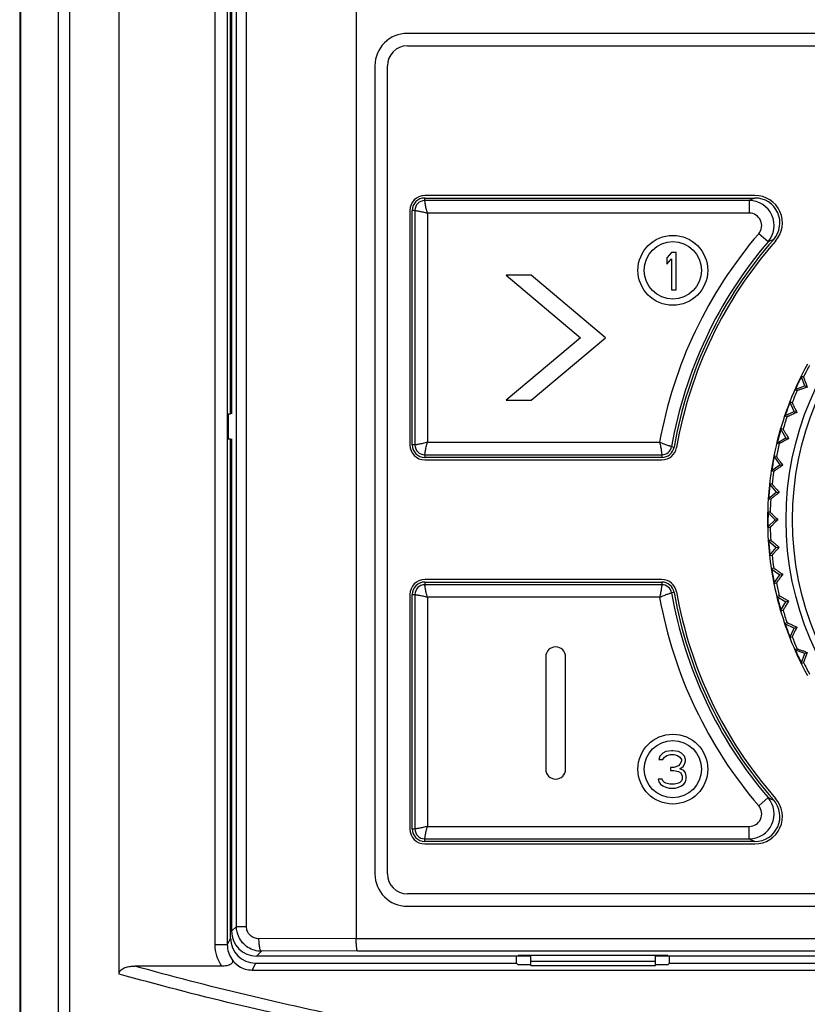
# Model space of a CAD drawing. Header units: millimetres. Extents: x 1117 to 38156, y -1945 to 7303.
# Tile 750 of 831: x 32698 to 32729, y 1632 to 1672. Entities that reach past the tile are written whole.
import ezdxf

# ---------------------------------------------------------------- set-up
doc = ezdxf.new("R2010")
doc.units = ezdxf.units.MM

msp = doc.modelspace()

# ---------------------------------------------------------------- linework, layer by layer
at = {"color": 7, "linetype": 'Continuous'}
for p, q in [((32699.507, 1739.952), (32699.507, 1610.095)), ((32697.507, 1739.707), (32697.507, 1610.442)), ((32697.533, 1739.686), (32697.533, 1610.457)), ((32699.051, 1739.686), (32699.051, 1610.457)), ((32701.495, 1633.629), (32701.495, 1739.8)), ((32711.007, 1719.44), (32711.007, 1635.057)), ((32705.335, 1718.43), (32705.335, 1634.804)), ((32705.835, 1718.43), (32705.835, 1634.804)), ((32706.201, 1635.541), (32706.201, 1718.409)), ((32706.603, 1635.541), (32706.603, 1718.409)), ((32705.967, 1656.097), (32705.967, 1702.097)), ((32706.007, 1702.097), (32706.007, 1656.097)), ((32767.957, 1671.347), (32713.057, 1671.347)), ((32713.057, 1670.847), (32767.957, 1670.847)), ((32711.757, 1670.047), (32711.757, 1637.647)), ((32712.257, 1637.647), (32712.257, 1670.047)), ((32727.002, 1664.847), (32713.757, 1664.847)), ((32713.757, 1664.642), (32713.757, 1664.747)), ((32713.757, 1664.747), (32727.002, 1664.747)), ((32726.772, 1664.642), (32713.757, 1664.642)), ((32726.772, 1664.642), (32726.772, 1664.142)), ((32713.157, 1664.247), (32713.157, 1654.847)), ((32713.257, 1654.847), (32713.257, 1664.247)), ((32713.362, 1664.247), (32713.257, 1664.247)), ((32713.362, 1664.247), (32713.362, 1654.847)), ((32713.862, 1664.142), (32713.862, 1654.952)), ((32726.772, 1664.142), (32713.862, 1664.142)), ((32727.53, 1662.991), (32727.151, 1663.317)), ((32723.654, 1662.567), (32723.467, 1662.344)), ((32723.842, 1662.567), (32723.654, 1662.567)), ((32723.842, 1661.067), (32723.842, 1662.567)), ((32723.467, 1662.344), (32723.467, 1662.088)), ((32723.467, 1662.088), (32723.654, 1662.312)), ((32723.654, 1662.312), (32723.654, 1661.067)), ((32717.028, 1661.647), (32720.007, 1659.147)), ((32718.028, 1661.647), (32717.028, 1661.647)), ((32721.007, 1659.147), (32718.028, 1661.647)), ((32723.654, 1661.067), (32723.842, 1661.067)), ((32720.007, 1659.147), (32717.028, 1656.647)), ((32718.028, 1656.647), (32721.007, 1659.147)), ((32728.946, 1657.567), (32728.854, 1657.61)), ((32728.998, 1657.214), (32728.854, 1657.61)), ((32728.602, 1657.069), (32728.998, 1657.214)), ((32728.602, 1657.069), (32728.694, 1657.026)), ((32728.998, 1657.214), (32729.101, 1657.166)), ((32717.028, 1656.647), (32718.028, 1656.647)), ((32728.492, 1656.538), (32728.396, 1656.572)), ((32728.574, 1656.19), (32728.396, 1656.572)), ((32705.851, 1656.097), (32705.967, 1656.097)), ((32705.881, 1655.097), (32705.881, 1656.097)), ((32728.192, 1656.012), (32728.574, 1656.19)), ((32728.192, 1656.012), (32728.288, 1655.977)), ((32728.574, 1656.19), (32728.681, 1656.151)), ((32728.129, 1655.473), (32728.03, 1655.499)), ((32728.241, 1655.134), (32728.03, 1655.499)), ((32705.851, 1655.097), (32705.967, 1655.097)), ((32705.967, 1635.067), (32705.967, 1655.097)), ((32706.007, 1655.097), (32706.007, 1635.347)), ((32727.876, 1654.923), (32728.241, 1655.134)), ((32728.241, 1655.134), (32728.351, 1655.104)), ((32713.362, 1654.847), (32713.257, 1654.847)), ((32713.862, 1654.952), (32723.178, 1654.952)), ((32723.655, 1654.779), (32723.759, 1654.761)), ((32727.876, 1654.923), (32727.974, 1654.896)), ((32713.757, 1654.452), (32713.757, 1654.347)), ((32713.757, 1654.452), (32723.266, 1654.452)), ((32723.266, 1654.347), (32713.757, 1654.347)), ((32713.757, 1654.247), (32723.266, 1654.247)), ((32723.266, 1654.452), (32723.266, 1654.347)), ((32727.86, 1654.38), (32727.76, 1654.398)), ((32727.76, 1654.398), (32728.002, 1654.052)), ((32727.656, 1653.81), (32728.002, 1654.052)), ((32728.002, 1654.052), (32728.113, 1654.032)), ((32727.656, 1653.81), (32727.756, 1653.793)), ((32727.687, 1653.268), (32727.586, 1653.277)), ((32727.586, 1653.277), (32727.857, 1652.954)), ((32727.534, 1652.683), (32727.857, 1652.954)), ((32727.534, 1652.683), (32727.635, 1652.674)), ((32727.857, 1652.954), (32727.97, 1652.944)), ((32727.51, 1652.145), (32727.809, 1651.847)), ((32727.612, 1652.145), (32727.51, 1652.145)), ((32727.51, 1651.549), (32727.809, 1651.847)), ((32727.51, 1651.549), (32727.612, 1651.549)), ((32727.809, 1651.847), (32727.922, 1651.847)), ((32727.635, 1651.02), (32727.534, 1651.011)), ((32727.534, 1651.011), (32727.857, 1650.74)), ((32727.586, 1650.417), (32727.857, 1650.74)), ((32727.857, 1650.74), (32727.97, 1650.75)), ((32727.586, 1650.417), (32727.687, 1650.426)), ((32727.756, 1649.902), (32727.656, 1649.884)), ((32727.656, 1649.884), (32728.002, 1649.642)), ((32727.76, 1649.296), (32728.002, 1649.642)), ((32728.002, 1649.642), (32728.113, 1649.662)), ((32723.266, 1649.447), (32713.757, 1649.447)), ((32713.757, 1649.347), (32713.757, 1649.242)), ((32713.757, 1649.347), (32723.266, 1649.347)), ((32723.266, 1649.242), (32713.757, 1649.242)), ((32723.266, 1649.347), (32723.266, 1649.242)), ((32727.76, 1649.296), (32727.86, 1649.314)), ((32713.157, 1648.847), (32713.157, 1639.447)), ((32713.257, 1639.447), (32713.257, 1648.847)), ((32713.257, 1648.847), (32713.362, 1648.847)), ((32713.362, 1648.847), (32713.362, 1639.447)), ((32713.862, 1648.742), (32713.862, 1639.552)), ((32723.178, 1648.742), (32713.862, 1648.742)), ((32723.759, 1648.933), (32723.655, 1648.915)), ((32727.974, 1648.798), (32727.876, 1648.771)), ((32727.876, 1648.771), (32728.241, 1648.56)), ((32728.03, 1648.195), (32728.241, 1648.56)), ((32728.241, 1648.56), (32728.351, 1648.59)), ((32728.03, 1648.195), (32728.129, 1648.221)), ((32728.288, 1647.717), (32728.192, 1647.682)), ((32728.192, 1647.682), (32728.574, 1647.504)), ((32728.574, 1647.504), (32728.681, 1647.543)), ((32728.396, 1647.122), (32728.574, 1647.504)), ((32728.396, 1647.122), (32728.492, 1647.156)), ((32718.607, 1646.347), (32718.607, 1641.847)), ((32719.407, 1641.847), (32719.407, 1646.347)), ((32728.694, 1646.668), (32728.602, 1646.625)), ((32728.998, 1646.481), (32728.602, 1646.625)), ((32728.854, 1646.084), (32728.998, 1646.481)), ((32728.998, 1646.481), (32729.101, 1646.528)), ((32728.854, 1646.084), (32728.946, 1646.127)), ((32723.304, 1642.491), (32723.179, 1642.364)), ((32723.429, 1642.555), (32723.304, 1642.491)), ((32723.367, 1642.332), (32723.461, 1642.396)), ((32723.648, 1642.587), (32723.429, 1642.555)), ((32723.461, 1642.396), (32723.617, 1642.427)), ((32723.617, 1642.427), (32723.742, 1642.427)), ((32723.711, 1642.587), (32723.648, 1642.587)), ((32723.929, 1642.555), (32723.711, 1642.587)), ((32723.742, 1642.427), (32723.898, 1642.396)), ((32723.898, 1642.396), (32723.992, 1642.332)), ((32724.054, 1642.491), (32723.929, 1642.555)), ((32724.179, 1642.364), (32724.054, 1642.491)), ((32723.179, 1642.364), (32723.148, 1642.236)), ((32723.148, 1642.236), (32723.304, 1642.236)), ((32723.304, 1642.236), (32723.367, 1642.332)), ((32723.929, 1641.981), (32723.742, 1641.917)), ((32723.992, 1642.044), (32723.929, 1641.981)), ((32723.992, 1642.332), (32724.054, 1642.236)), ((32724.054, 1642.172), (32723.992, 1642.044)), ((32724.054, 1642.236), (32724.054, 1642.172)), ((32724.117, 1641.949), (32724.179, 1642.044)), ((32724.211, 1642.236), (32724.179, 1642.364)), ((32724.179, 1642.044), (32724.211, 1642.172)), ((32724.211, 1642.172), (32724.211, 1642.236)), ((32723.742, 1641.917), (32723.617, 1641.917)), ((32723.617, 1641.917), (32723.617, 1641.789)), ((32723.617, 1641.789), (32723.742, 1641.789)), ((32723.742, 1641.789), (32723.929, 1641.757)), ((32723.929, 1641.757), (32724.023, 1641.693)), ((32723.992, 1641.853), (32724.117, 1641.949)), ((32724.148, 1641.789), (32723.992, 1641.853)), ((32724.023, 1641.693), (32724.086, 1641.566)), ((32724.211, 1641.693), (32724.148, 1641.789)), ((32724.242, 1641.566), (32724.211, 1641.693)), ((32723.273, 1641.438), (32723.117, 1641.438)), ((32723.117, 1641.438), (32723.148, 1641.342)), ((32723.148, 1641.342), (32723.211, 1641.247)), ((32723.211, 1641.247), (32723.304, 1641.183)), ((32723.304, 1641.374), (32723.273, 1641.438)), ((32723.367, 1641.31), (32723.304, 1641.374)), ((32723.429, 1641.279), (32723.367, 1641.31)), ((32723.586, 1641.247), (32723.429, 1641.279)), ((32723.773, 1641.247), (32723.586, 1641.247)), ((32723.929, 1641.279), (32723.773, 1641.247)), ((32723.992, 1641.31), (32723.929, 1641.279)), ((32724.054, 1641.374), (32723.992, 1641.31)), ((32724.086, 1641.438), (32724.054, 1641.374)), ((32724.054, 1641.183), (32724.148, 1641.247)), ((32724.086, 1641.566), (32724.086, 1641.438)), ((32724.148, 1641.247), (32724.211, 1641.342)), ((32724.211, 1641.342), (32724.242, 1641.438)), ((32724.242, 1641.438), (32724.242, 1641.566)), ((32723.304, 1641.183), (32723.429, 1641.119)), ((32723.429, 1641.119), (32723.554, 1641.087)), ((32723.554, 1641.087), (32723.804, 1641.087)), ((32723.804, 1641.087), (32723.929, 1641.119)), ((32723.929, 1641.119), (32724.054, 1641.183)), ((32727.53, 1640.703), (32727.151, 1640.377)), ((32713.257, 1639.447), (32713.362, 1639.447)), ((32713.862, 1639.552), (32726.772, 1639.552)), ((32726.772, 1639.052), (32726.772, 1639.552)), ((32713.757, 1639.052), (32726.772, 1639.052)), ((32713.757, 1638.947), (32713.757, 1639.052)), ((32727.002, 1638.947), (32713.757, 1638.947)), ((32713.757, 1638.847), (32727.002, 1638.847)), ((32767.957, 1636.847), (32713.057, 1636.847)), ((32713.057, 1636.347), (32767.957, 1636.347)), ((32706.007, 1635.347), (32706.201, 1635.541)), ((32706.201, 1635.541), (32706.603, 1635.541)), ((32705.967, 1635.067), (32705.835, 1634.804)), ((32711.007, 1635.057), (32707.105, 1635.043)), ((32711.007, 1635.057), (32770.007, 1635.057)), ((32705.835, 1634.804), (32705.335, 1634.804)), ((32707.007, 1634.347), (32707.203, 1634.543)), ((32711.056, 1634.557), (32707.203, 1634.543)), ((32711.056, 1634.557), (32769.957, 1634.557)), ((32718.007, 1634.347), (32707.007, 1634.347)), ((32717.434, 1634.067), (32717.434, 1634.347)), ((32723.507, 1634.373), (32717.507, 1634.373)), ((32717.507, 1634.347), (32717.507, 1634.373)), ((32718.007, 1633.971), (32718.007, 1634.373)), ((32718.007, 1634.147), (32723.007, 1634.147)), ((32723.007, 1633.971), (32723.007, 1634.373)), ((32758.007, 1634.347), (32723.007, 1634.347)), ((32723.507, 1634.347), (32723.507, 1634.373)), ((32723.58, 1634.067), (32723.58, 1634.347)), ((32705.604, 1633.947), (32702.126, 1633.947)), ((32706.967, 1634.067), (32706.829, 1633.79)), ((32706.829, 1633.79), (32774.185, 1633.79)), ((32706.967, 1634.067), (32717.434, 1634.067)), ((32717.434, 1634.067), (32717.507, 1633.994)), ((32718.007, 1633.994), (32717.507, 1633.994)), ((32718.007, 1633.971), (32723.007, 1633.971)), ((32723.507, 1633.994), (32723.007, 1633.994)), ((32723.58, 1634.067), (32723.507, 1633.994)), ((32723.58, 1634.067), (32757.434, 1634.067))]:
    msp.add_line(p, q, dxfattribs=at)
for centre, radius in [((32740.507, 1651.847), 12.258), ((32740.507, 1651.847), 12), ((32723.707, 1661.847), 1.4), ((32723.707, 1661.847), 1.15), ((32723.707, 1641.847), 1.4), ((32723.707, 1641.847), 1.15)]:
    msp.add_circle(centre, radius, dxfattribs=at)
for centre, radius, start, end in [((32713.057, 1670.047), 1.3, 90, 180), ((32713.057, 1670.047), 0.8, 90, 180), ((32713.757, 1664.247), 0.6, 90, 180), ((32713.757, 1664.247), 0.5, 90, 180), ((32713.757, 1664.247), 0.395, 90, 180), ((32743.387, 1628.471), 39.805, 114.3079, 114.6721), ((32726.772, 1663.642), 1, 319.3633, 89.9818), ((32727.002, 1663.747), 1.1, 318.6153, 90), ((32727.003, 1663.747), 1, 318.5876, 90.0267), ((32726.772, 1663.642), 0.5, 319.3298, 90.0199), ((32740.507, 1651.847), 17.605, 139.3448, 169.8423), ((32740.507, 1651.847), 17.105, 139.3451, 170.1291), ((32740.507, 1651.847), 17, 138.6143, 170.1291), ((32740.507, 1651.847), 16.9, 138.6153, 170.1291), ((32742.78, 1627.779), 38.373, 113.0555, 113.4161), ((32740.507, 1651.847), 13, 151.3147, 158.6853), ((32740.507, 1651.847), 12.898, 151.325, 153.675), ((32740.507, 1651.847), 12.983, 153.6807, 156.3204), ((32740.507, 1651.847), 12.898, 156.325, 158.675), ((32740.507, 1651.847), 13, 158.6901, 161.3066), ((32740.507, 1651.847), 12.983, 158.6951, 161.1531), ((32740.507, 1651.847), 13, 161.3147, 168.6853), ((32740.507, 1651.847), 12.898, 161.325, 163.675), ((32740.507, 1651.847), 12.983, 163.677, 166.3211), ((32713.757, 1654.847), 0.6, 180, 270), ((32713.757, 1654.847), 0.5, 180, 270), ((32713.757, 1654.847), 0.395, 180, 270), ((32723.266, 1654.847), 0.395, 270, 350.1291), ((32723.266, 1654.847), 0.5, 270, 350.1291), ((32723.266, 1654.847), 0.6, 270, 350.1291), ((32740.507, 1651.847), 12.898, 166.325, 168.675), ((32740.507, 1651.847), 13, 168.6924, 171.3072), ((32740.507, 1651.847), 12.983, 168.6973, 171.1549), ((32740.507, 1651.847), 13, 171.3147, 176.2993), ((32740.507, 1651.847), 12.898, 171.325, 173.675), ((32740.507, 1651.847), 12.983, 173.668, 176.301), ((32740.507, 1651.847), 13, 176.3147, 183.6853), ((32740.507, 1651.847), 12.898, 176.325, 178.675), ((32740.507, 1651.847), 12.983, 178.6827, 181.1683), ((32740.507, 1651.847), 12.898, 181.325, 183.675), ((32740.507, 1651.847), 13, 183.7007, 188.6853), ((32740.507, 1651.847), 12.983, 183.699, 186.332), ((32740.507, 1651.847), 12.898, 186.325, 188.675), ((32740.507, 1651.847), 13, 188.6928, 191.3076), ((32740.507, 1651.847), 12.983, 188.6978, 191.1544), ((32713.757, 1648.847), 0.6, 90, 180), ((32713.757, 1648.847), 0.5, 90, 180), ((32713.757, 1648.847), 0.395, 90, 180), ((32723.266, 1648.847), 0.6, 9.8709, 90), ((32723.266, 1648.847), 0.5, 9.8709, 90), ((32723.266, 1648.847), 0.395, 9.8709, 90), ((32740.507, 1651.847), 13, 191.3147, 198.6853), ((32740.507, 1651.847), 12.898, 191.325, 193.675), ((32740.507, 1651.847), 17.605, 190.1579, 220.6552), ((32740.507, 1651.847), 17.105, 189.8709, 220.655), ((32740.507, 1651.847), 17, 189.8709, 221.3857), ((32740.507, 1651.847), 16.9, 189.8709, 221.3847), ((32740.507, 1651.847), 12.983, 193.6789, 196.323), ((32740.507, 1651.847), 12.898, 196.325, 198.675), ((32740.507, 1651.847), 13, 198.6934, 201.3099), ((32740.507, 1651.847), 12.983, 198.6983, 201.1577), ((32740.507, 1651.847), 13, 201.3147, 208.6853), ((32740.507, 1651.847), 12.898, 201.325, 203.675), ((32719.007, 1646.347), 0.4, 0, 180), ((32740.507, 1651.847), 12.983, 203.6796, 206.3193), ((32740.507, 1651.847), 12.898, 206.325, 208.675), ((32719.007, 1641.847), 0.4, 180, 0), ((32726.772, 1640.052), 1, 270.0182, 40.6367), ((32727.002, 1639.947), 1.1, 270, 41.3847), ((32727.003, 1639.947), 1, 269.9733, 41.4124), ((32742.836, 1676.047), 38.516, 246.585, 246.9442), ((32726.772, 1640.052), 0.5, 269.9801, 40.6703), ((32713.757, 1639.447), 0.6, 180, 270), ((32713.757, 1639.447), 0.5, 180, 270), ((32713.757, 1639.447), 0.395, 180, 270), ((32743.305, 1675.042), 39.606, 245.3268, 245.6928), ((32713.057, 1637.647), 1.3, 180, 270), ((32713.057, 1637.647), 0.8, 180, 270), ((32706.836, 1634.804), 1.5, 180.0023, 214.8248)]:
    msp.add_arc(centre, radius, start, end, dxfattribs=at)
for centre, major_axis, ratio, start_param, end_param in [((32707.007, 1635.347), (0.707, 0.707), 0.999695, -3.926839, -2.356347), ((32706.967, 1635.068), (-0.447, -0.895), 0.99981, 5.176082, 6.746726)]:
    msp.add_ellipse(centre, major_axis=major_axis, ratio=ratio, start_param=start_param, end_param=end_param, dxfattribs=at)
for points, knots in [([(32713.862, 1664.142), (32713.843, 1664.204), (32713.815, 1664.319), (32713.787, 1664.457), (32713.771, 1664.548), (32713.763, 1664.595), (32713.759, 1664.625), (32713.757, 1664.638), (32713.757, 1664.642)], [0, 0, 0, 0, 0.375828, 0.698411, 0.823801, 0.918165, 0.977677, 1, 1, 1, 1]), ([(32713.362, 1664.247), (32713.366, 1664.247), (32713.379, 1664.245), (32713.409, 1664.241), (32713.456, 1664.233), (32713.518, 1664.222), (32713.593, 1664.208), (32713.71, 1664.182), (32713.8, 1664.161), (32713.862, 1664.142)], [0, 0, 0, 0, 0.022317, 0.081844, 0.176208, 0.301587, 0.452932, 0.624181, 1, 1, 1, 1]), ([(32728.946, 1657.567), (32728.947, 1657.567), (32728.948, 1657.563), (32728.951, 1657.558), (32728.955, 1657.547), (32728.961, 1657.534), (32728.968, 1657.517), (32728.979, 1657.488), (32728.996, 1657.445), (32729.018, 1657.386), (32729.044, 1657.319), (32729.072, 1657.244), (32729.091, 1657.193), (32729.101, 1657.166)], [0, 0, 0, 0, 0.006467, 0.022314, 0.047417, 0.081484, 0.124046, 0.174615, 0.297555, 0.445709, 0.614672, 0.800566, 1, 1, 1, 1]), ([(32729.101, 1657.166), (32729.074, 1657.156), (32729.022, 1657.138), (32728.947, 1657.111), (32728.879, 1657.087), (32728.819, 1657.067), (32728.776, 1657.052), (32728.746, 1657.042), (32728.729, 1657.036), (32728.715, 1657.032), (32728.705, 1657.029), (32728.698, 1657.027), (32728.695, 1657.026), (32728.694, 1657.026)], [0, 0, 0, 0, 0.199481, 0.385367, 0.554329, 0.702459, 0.82537, 0.875938, 0.918501, 0.952563, 0.977679, 0.993532, 1, 1, 1, 1]), ([(32728.492, 1656.538), (32728.492, 1656.537), (32728.494, 1656.534), (32728.498, 1656.529), (32728.502, 1656.519), (32728.509, 1656.506), (32728.517, 1656.49), (32728.531, 1656.462), (32728.552, 1656.421), (32728.579, 1656.364), (32728.61, 1656.299), (32728.645, 1656.227), (32728.669, 1656.177), (32728.681, 1656.151)], [0, 0, 0, 0, 0.006467, 0.022314, 0.047417, 0.081484, 0.124046, 0.174615, 0.297555, 0.445709, 0.614672, 0.800566, 1, 1, 1, 1]), ([(32728.681, 1656.151), (32728.655, 1656.139), (32728.605, 1656.117), (32728.532, 1656.084), (32728.466, 1656.054), (32728.409, 1656.028), (32728.367, 1656.01), (32728.338, 1655.997), (32728.321, 1655.99), (32728.308, 1655.985), (32728.298, 1655.98), (32728.292, 1655.978), (32728.288, 1655.977), (32728.288, 1655.977)], [0, 0, 0, 0, 0.199481, 0.385367, 0.554329, 0.702459, 0.82537, 0.875938, 0.918501, 0.952563, 0.977679, 0.993532, 1, 1, 1, 1]), ([(32728.129, 1655.473), (32728.129, 1655.472), (32728.131, 1655.469), (32728.135, 1655.464), (32728.141, 1655.455), (32728.149, 1655.443), (32728.158, 1655.427), (32728.175, 1655.401), (32728.199, 1655.361), (32728.231, 1655.307), (32728.268, 1655.245), (32728.308, 1655.177), (32728.336, 1655.129), (32728.351, 1655.104)], [0, 0, 0, 0, 0.006467, 0.022314, 0.047417, 0.081484, 0.124046, 0.174615, 0.297555, 0.445709, 0.614672, 0.800566, 1, 1, 1, 1]), ([(32728.351, 1655.104), (32728.326, 1655.09), (32728.278, 1655.063), (32728.208, 1655.024), (32728.146, 1654.989), (32728.09, 1654.958), (32728.05, 1654.936), (32728.023, 1654.921), (32728.007, 1654.912), (32727.994, 1654.906), (32727.984, 1654.9), (32727.978, 1654.898), (32727.975, 1654.896), (32727.974, 1654.896)], [0, 0, 0, 0, 0.199481, 0.385367, 0.554329, 0.702459, 0.82537, 0.875938, 0.918501, 0.952563, 0.977679, 0.993532, 1, 1, 1, 1]), ([(32713.862, 1654.952), (32713.8, 1654.934), (32713.684, 1654.906), (32713.547, 1654.877), (32713.456, 1654.861), (32713.409, 1654.853), (32713.379, 1654.85), (32713.366, 1654.847), (32713.362, 1654.847)], [0, 0, 0, 0, 0.375828, 0.698411, 0.823801, 0.918165, 0.977677, 1, 1, 1, 1]), ([(32713.757, 1654.452), (32713.757, 1654.456), (32713.759, 1654.47), (32713.763, 1654.499), (32713.771, 1654.546), (32713.782, 1654.608), (32713.796, 1654.683), (32713.822, 1654.8), (32713.843, 1654.89), (32713.862, 1654.952)], [0, 0, 0, 0, 0.022317, 0.081844, 0.176208, 0.301587, 0.452932, 0.624181, 1, 1, 1, 1]), ([(32723.178, 1654.952), (32723.194, 1654.89), (32723.217, 1654.774), (32723.241, 1654.636), (32723.254, 1654.546), (32723.261, 1654.499), (32723.264, 1654.469), (32723.266, 1654.456), (32723.266, 1654.452)], [0, 0, 0, 0, 0.376664, 0.699169, 0.824285, 0.918382, 0.977727, 1, 1, 1, 1]), ([(32723.655, 1654.779), (32723.652, 1654.78), (32723.638, 1654.784), (32723.61, 1654.792), (32723.565, 1654.807), (32723.478, 1654.835), (32723.346, 1654.882), (32723.236, 1654.926), (32723.178, 1654.952)], [0, 0, 0, 0, 0.022273, 0.0816, 0.17568, 0.300788, 0.623301, 1, 1, 1, 1]), ([(32727.86, 1654.38), (32727.861, 1654.38), (32727.863, 1654.377), (32727.867, 1654.372), (32727.874, 1654.363), (32727.882, 1654.352), (32727.893, 1654.337), (32727.912, 1654.312), (32727.939, 1654.275), (32727.976, 1654.224), (32728.018, 1654.165), (32728.064, 1654.101), (32728.096, 1654.056), (32728.113, 1654.032)], [0, 0, 0, 0, 0.006467, 0.022314, 0.047417, 0.081484, 0.124046, 0.174615, 0.297555, 0.445709, 0.614672, 0.800566, 1, 1, 1, 1]), ([(32728.113, 1654.032), (32728.09, 1654.016), (32728.044, 1653.985), (32727.978, 1653.94), (32727.919, 1653.899), (32727.867, 1653.864), (32727.828, 1653.838), (32727.802, 1653.821), (32727.787, 1653.811), (32727.775, 1653.803), (32727.766, 1653.797), (32727.76, 1653.795), (32727.757, 1653.792), (32727.756, 1653.793)], [0, 0, 0, 0, 0.199481, 0.385367, 0.554329, 0.702459, 0.82537, 0.875938, 0.918501, 0.952563, 0.977679, 0.993532, 1, 1, 1, 1]), ([(32727.687, 1653.268), (32727.688, 1653.268), (32727.69, 1653.265), (32727.695, 1653.261), (32727.702, 1653.253), (32727.712, 1653.242), (32727.724, 1653.228), (32727.745, 1653.205), (32727.775, 1653.17), (32727.817, 1653.123), (32727.864, 1653.068), (32727.915, 1653.008), (32727.951, 1652.966), (32727.97, 1652.944)], [0, 0, 0, 0, 0.006467, 0.022314, 0.047417, 0.081484, 0.124046, 0.174615, 0.297555, 0.445709, 0.614672, 0.800566, 1, 1, 1, 1]), ([(32727.97, 1652.944), (32727.948, 1652.926), (32727.905, 1652.891), (32727.844, 1652.84), (32727.788, 1652.794), (32727.739, 1652.755), (32727.703, 1652.726), (32727.679, 1652.706), (32727.664, 1652.695), (32727.653, 1652.686), (32727.644, 1652.679), (32727.639, 1652.676), (32727.636, 1652.674), (32727.635, 1652.674)], [0, 0, 0, 0, 0.199481, 0.385367, 0.554329, 0.702459, 0.82537, 0.875938, 0.918501, 0.952563, 0.977679, 0.993532, 1, 1, 1, 1]), ([(32727.612, 1652.145), (32727.613, 1652.145), (32727.615, 1652.143), (32727.621, 1652.139), (32727.629, 1652.131), (32727.639, 1652.122), (32727.653, 1652.109), (32727.675, 1652.088), (32727.708, 1652.056), (32727.754, 1652.012), (32727.805, 1651.962), (32727.862, 1651.906), (32727.902, 1651.867), (32727.922, 1651.847)], [0, 0, 0, 0, 0.006467, 0.022314, 0.047417, 0.081484, 0.124046, 0.174615, 0.297555, 0.445709, 0.614672, 0.800566, 1, 1, 1, 1]), ([(32727.922, 1651.847), (32727.902, 1651.827), (32727.862, 1651.788), (32727.805, 1651.733), (32727.754, 1651.682), (32727.708, 1651.638), (32727.675, 1651.606), (32727.653, 1651.585), (32727.639, 1651.572), (32727.629, 1651.563), (32727.621, 1651.555), (32727.615, 1651.551), (32727.613, 1651.549), (32727.612, 1651.549)], [0, 0, 0, 0, 0.199481, 0.385367, 0.554329, 0.702459, 0.82537, 0.875938, 0.918501, 0.952563, 0.977679, 0.993532, 1, 1, 1, 1]), ([(32727.635, 1651.02), (32727.636, 1651.02), (32727.639, 1651.018), (32727.644, 1651.015), (32727.653, 1651.008), (32727.664, 1650.999), (32727.679, 1650.988), (32727.703, 1650.968), (32727.739, 1650.94), (32727.788, 1650.9), (32727.844, 1650.854), (32727.905, 1650.804), (32727.948, 1650.768), (32727.97, 1650.75)], [0, 0, 0, 0, 0.006467, 0.022314, 0.047417, 0.081484, 0.124046, 0.174615, 0.297555, 0.445709, 0.614672, 0.800566, 1, 1, 1, 1]), ([(32727.97, 1650.75), (32727.951, 1650.728), (32727.915, 1650.686), (32727.864, 1650.626), (32727.817, 1650.571), (32727.775, 1650.524), (32727.745, 1650.489), (32727.724, 1650.466), (32727.712, 1650.452), (32727.702, 1650.441), (32727.695, 1650.433), (32727.69, 1650.429), (32727.688, 1650.426), (32727.687, 1650.426)], [0, 0, 0, 0, 0.199481, 0.385367, 0.554329, 0.702459, 0.82537, 0.875938, 0.918501, 0.952563, 0.977679, 0.993532, 1, 1, 1, 1]), ([(32727.756, 1649.902), (32727.757, 1649.902), (32727.76, 1649.9), (32727.766, 1649.897), (32727.775, 1649.891), (32727.787, 1649.883), (32727.802, 1649.873), (32727.828, 1649.856), (32727.867, 1649.83), (32727.919, 1649.795), (32727.978, 1649.754), (32728.044, 1649.709), (32728.09, 1649.678), (32728.113, 1649.662)], [0, 0, 0, 0, 0.006467, 0.022314, 0.047417, 0.081484, 0.124046, 0.174615, 0.297555, 0.445709, 0.614672, 0.800566, 1, 1, 1, 1]), ([(32728.113, 1649.662), (32728.096, 1649.638), (32728.064, 1649.593), (32728.018, 1649.529), (32727.976, 1649.47), (32727.939, 1649.419), (32727.912, 1649.382), (32727.893, 1649.357), (32727.882, 1649.342), (32727.874, 1649.331), (32727.867, 1649.322), (32727.863, 1649.317), (32727.861, 1649.314), (32727.86, 1649.314)], [0, 0, 0, 0, 0.199481, 0.385367, 0.554329, 0.702459, 0.82537, 0.875938, 0.918501, 0.952563, 0.977679, 0.993532, 1, 1, 1, 1]), ([(32713.862, 1648.742), (32713.843, 1648.804), (32713.815, 1648.919), (32713.787, 1649.057), (32713.771, 1649.148), (32713.763, 1649.195), (32713.759, 1649.225), (32713.757, 1649.238), (32713.757, 1649.242)], [0, 0, 0, 0, 0.375828, 0.698411, 0.823801, 0.918165, 0.977677, 1, 1, 1, 1]), ([(32723.266, 1649.242), (32723.266, 1649.238), (32723.264, 1649.225), (32723.261, 1649.195), (32723.254, 1649.148), (32723.241, 1649.058), (32723.217, 1648.92), (32723.194, 1648.804), (32723.178, 1648.742)], [0, 0, 0, 0, 0.022273, 0.081618, 0.175715, 0.300831, 0.623336, 1, 1, 1, 1]), ([(32713.362, 1648.847), (32713.366, 1648.847), (32713.379, 1648.845), (32713.409, 1648.841), (32713.456, 1648.833), (32713.518, 1648.822), (32713.593, 1648.808), (32713.71, 1648.782), (32713.8, 1648.761), (32713.862, 1648.742)], [0, 0, 0, 0, 0.022317, 0.081844, 0.176208, 0.301587, 0.452932, 0.624181, 1, 1, 1, 1]), ([(32723.178, 1648.742), (32723.236, 1648.768), (32723.346, 1648.812), (32723.478, 1648.859), (32723.565, 1648.887), (32723.61, 1648.902), (32723.638, 1648.91), (32723.652, 1648.914), (32723.655, 1648.915)], [0, 0, 0, 0, 0.376699, 0.699212, 0.82432, 0.9184, 0.977727, 1, 1, 1, 1]), ([(32727.974, 1648.798), (32727.975, 1648.798), (32727.978, 1648.796), (32727.984, 1648.794), (32727.994, 1648.789), (32728.007, 1648.782), (32728.023, 1648.773), (32728.05, 1648.758), (32728.09, 1648.736), (32728.146, 1648.705), (32728.209, 1648.67), (32728.278, 1648.631), (32728.326, 1648.604), (32728.351, 1648.59)], [0, 0, 0, 0, 0.006467, 0.022314, 0.047417, 0.081484, 0.124046, 0.174615, 0.297555, 0.445709, 0.614672, 0.800566, 1, 1, 1, 1]), ([(32728.351, 1648.59), (32728.336, 1648.565), (32728.308, 1648.518), (32728.268, 1648.449), (32728.231, 1648.387), (32728.199, 1648.333), (32728.175, 1648.293), (32728.158, 1648.267), (32728.149, 1648.251), (32728.141, 1648.239), (32728.135, 1648.23), (32728.131, 1648.225), (32728.129, 1648.222), (32728.129, 1648.221)], [0, 0, 0, 0, 0.199481, 0.385367, 0.554329, 0.702459, 0.82537, 0.875938, 0.918501, 0.952563, 0.977679, 0.993532, 1, 1, 1, 1]), ([(32728.288, 1647.717), (32728.288, 1647.717), (32728.292, 1647.716), (32728.298, 1647.714), (32728.308, 1647.71), (32728.321, 1647.704), (32728.338, 1647.697), (32728.367, 1647.685), (32728.409, 1647.666), (32728.466, 1647.64), (32728.532, 1647.61), (32728.605, 1647.578), (32728.655, 1647.555), (32728.681, 1647.543)], [0, 0, 0, 0, 0.006467, 0.022314, 0.047417, 0.081484, 0.124046, 0.174615, 0.297555, 0.445709, 0.614672, 0.800566, 1, 1, 1, 1]), ([(32728.681, 1647.543), (32728.669, 1647.517), (32728.645, 1647.467), (32728.61, 1647.395), (32728.579, 1647.33), (32728.552, 1647.274), (32728.531, 1647.232), (32728.517, 1647.204), (32728.509, 1647.188), (32728.502, 1647.175), (32728.498, 1647.165), (32728.494, 1647.16), (32728.492, 1647.157), (32728.492, 1647.156)], [0, 0, 0, 0, 0.199481, 0.385367, 0.554329, 0.702459, 0.82537, 0.875938, 0.918501, 0.952563, 0.977679, 0.993532, 1, 1, 1, 1]), ([(32728.694, 1646.668), (32728.695, 1646.668), (32728.698, 1646.667), (32728.705, 1646.666), (32728.715, 1646.662), (32728.729, 1646.658), (32728.746, 1646.652), (32728.776, 1646.642), (32728.819, 1646.627), (32728.879, 1646.607), (32728.947, 1646.583), (32729.022, 1646.556), (32729.074, 1646.538), (32729.101, 1646.528)], [0, 0, 0, 0, 0.006467, 0.022314, 0.047417, 0.081484, 0.124046, 0.174615, 0.297555, 0.445709, 0.614672, 0.800566, 1, 1, 1, 1]), ([(32729.101, 1646.528), (32729.091, 1646.502), (32729.072, 1646.45), (32729.044, 1646.375), (32729.018, 1646.308), (32728.996, 1646.249), (32728.979, 1646.206), (32728.968, 1646.177), (32728.961, 1646.16), (32728.955, 1646.147), (32728.951, 1646.137), (32728.948, 1646.131), (32728.947, 1646.127), (32728.946, 1646.127)], [0, 0, 0, 0, 0.199481, 0.385367, 0.554329, 0.702459, 0.82537, 0.875938, 0.918501, 0.952563, 0.977679, 0.993532, 1, 1, 1, 1]), ([(32713.862, 1639.552), (32713.8, 1639.534), (32713.684, 1639.506), (32713.547, 1639.477), (32713.456, 1639.461), (32713.409, 1639.453), (32713.379, 1639.45), (32713.366, 1639.447), (32713.362, 1639.447)], [0, 0, 0, 0, 0.375828, 0.698411, 0.823801, 0.918165, 0.977677, 1, 1, 1, 1]), ([(32713.757, 1639.052), (32713.757, 1639.056), (32713.759, 1639.07), (32713.763, 1639.099), (32713.771, 1639.146), (32713.782, 1639.208), (32713.796, 1639.283), (32713.822, 1639.4), (32713.843, 1639.49), (32713.862, 1639.552)], [0, 0, 0, 0, 0.022317, 0.081844, 0.176208, 0.301587, 0.452932, 0.624181, 1, 1, 1, 1]), ([(32707.105, 1635.043), (32707.04, 1635.043), (32706.91, 1635.068), (32706.743, 1635.177), (32706.63, 1635.343), (32706.603, 1635.476), (32706.603, 1635.541)], [0, 0, 0, 0, 0.247852, 0.496889, 0.747743, 1, 1, 1, 1]), ([(32707.203, 1634.543), (32707.015, 1634.543), (32706.631, 1634.652), (32706.37, 1634.955), (32706.292, 1635.126)], [0, 0, 0, 0, 0.499632, 1, 1, 1, 1]), ([(32707.203, 1634.543), (32707.196, 1634.544), (32707.179, 1634.557), (32707.153, 1634.607), (32707.128, 1634.709), (32707.11, 1634.862), (32707.105, 1634.98), (32707.105, 1635.043)], [0, 0, 0, 0, 0.041944, 0.108247, 0.325525, 0.636932, 1, 1, 1, 1]), ([(32711.056, 1634.557), (32711.052, 1634.558), (32711.044, 1634.574), (32711.036, 1634.602), (32711.028, 1634.649), (32711.021, 1634.71), (32711.015, 1634.785), (32711.009, 1634.901), (32711.007, 1634.993), (32711.007, 1635.057)], [0, 0, 0, 0, 0.028786, 0.08943, 0.182965, 0.306392, 0.455611, 0.625334, 1, 1, 1, 1]), ([(32706.016, 1634.231), (32706.036, 1634.2), (32706.061, 1634.144), (32706.034, 1634.067), (32705.979, 1634.021), (32705.902, 1633.987), (32705.776, 1633.955), (32705.674, 1633.947), (32705.604, 1633.947)], [0, 0, 0, 0, 0.175786, 0.264604, 0.374119, 0.510249, 0.665469, 1, 1, 1, 1]), ([(32706.016, 1634.231), (32706.089, 1634.119), (32706.319, 1633.887), (32706.645, 1633.79), (32706.829, 1633.79)], [0, 0, 0, 0, 0.420764, 1, 1, 1, 1]), ([(32701.495, 1633.629), (32701.495, 1633.662), (32701.51, 1633.727), (32701.572, 1633.805), (32701.654, 1633.859), (32701.774, 1633.908), (32701.933, 1633.94), (32702.062, 1633.947), (32702.126, 1633.947)], [0, 0, 0, 0, 0.125194, 0.250236, 0.375439, 0.500487, 0.750172, 1, 1, 1, 1]), ([(32714.195, 1631.205), (32713.16, 1631.391), (32709.107, 1632.166), (32705.089, 1633.124), (32702.126, 1633.947)], [0, 0, 0, 0, 0.254838, 1, 1, 1, 1]), ([(32714.045, 1630.772), (32712.967, 1630.964), (32708.752, 1631.768), (32704.574, 1632.768), (32701.495, 1633.629)], [0, 0, 0, 0, 0.255037, 1, 1, 1, 1])]:
    msp.add_open_spline(points, degree=3, knots=knots, dxfattribs=at)
for points in [[(32706.292, 1635.126), (32706.233, 1635.255), (32706.201, 1635.4), (32706.201, 1635.541)], [(32705.835, 1634.804), (32705.835, 1634.604), (32705.901, 1634.395), (32706.016, 1634.231)]]:
    msp.add_open_spline(points, degree=3, dxfattribs=at)

doc.saveas('drawing.dxf')
